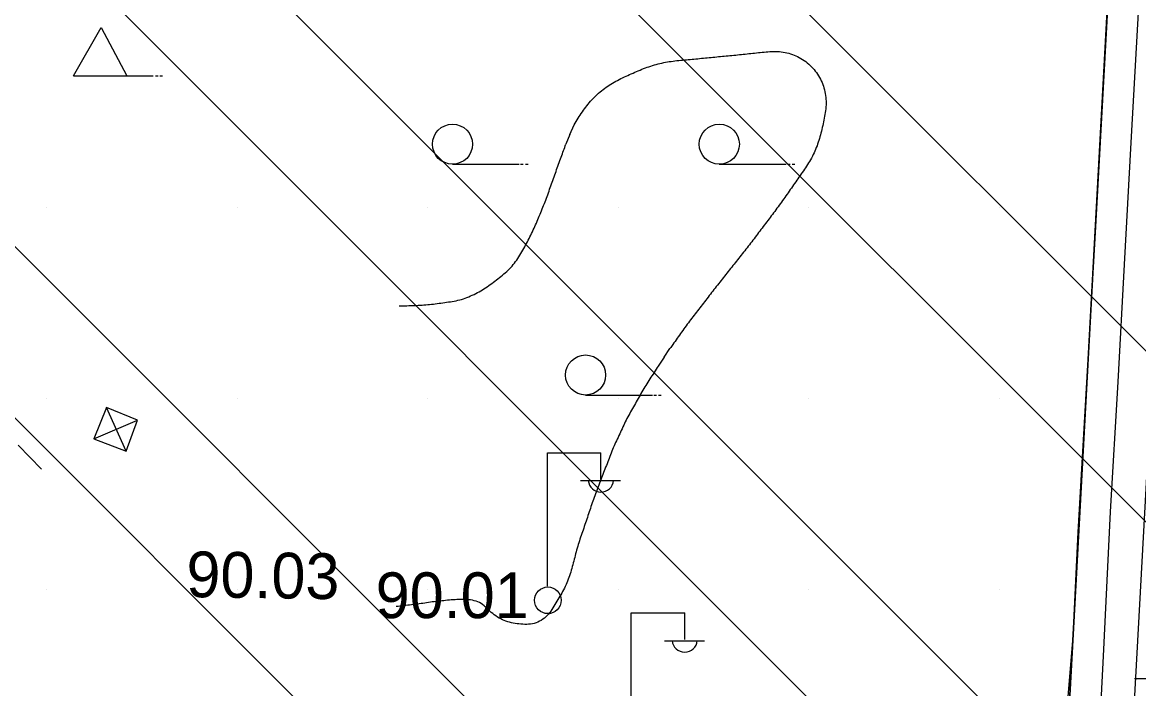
# Model space of a CAD drawing. Extents: x 417995 to 421451, y 4454518 to 4458015.
# Drawn here: x 420724.8 to 420871.3, y 4455136.5 to 4455223.9 of the extents above; entities that cross this region are included whole.
import ezdxf

# ---------------------------------------------------------------- set-up
doc = ezdxf.new("R2010")
doc.units = 0
for name, color, linetype in [('0_PLAN_ONAMA_İLAVE_SINIRI', 7, 'Continuous'), ('ADAKENARI', 7, 'Continuous'), ('B_Sundurma', 7, 'Continuous'), ('Egri_1m', 7, 'Continuous'), ('PL_KAMU_HİZMET_ALANI', 7, 'Continuous'), ('S_Cad_Sok_Lambasi', 7, 'Continuous'), ('S_Elektrik_Diregi', 7, 'Continuous'), ('S_Karisik_O', 7, 'Continuous'), ('S_Y_Doken_Agac_Grup', 7, 'Continuous'), ('Sinir_Duvar_tek_tarafa_ait', 7, 'Continuous'), ('Sinir_Tel_bir_taraf', 7, 'Continuous'), ('SN_TR_SIVILASMA', 7, 'Continuous'), ('TRFAT_KHA', 7, 'Continuous'), ('Y_Kot_Noktasi', 7, 'Continuous'), ('Yol_Sose', 7, 'Continuous'), ('Yol_Toprak_Kesik', 7, 'Continuous')]:
    doc.layers.add(name, color=color, linetype=linetype)

msp = doc.modelspace()

# ---------------------------------------------------------------- linework, layer by layer
at = {"layer": '0_PLAN_ONAMA_İLAVE_SINIRI'}
msp.add_line((420870.42, 4455129.31), (420876.65, 4455243.37), dxfattribs=at)
at = {"layer": 'ADAKENARI'}
msp.add_line((420878.18, 4455427.47), (420861.99, 4455130.83), dxfattribs=at)
at = {"layer": 'B_Sundurma'}
for p, q in [((420738.43, 4455167.7), (420735.87, 4455173.39)), ((420734.19, 4455169.31), (420739.95, 4455171.74))]:
    msp.add_line(p, q, dxfattribs=at)
msp.add_lwpolyline([(420734.19, 4455169.31), (420738.43, 4455167.7), (420739.95, 4455171.74), (420735.87, 4455173.39)], close=True, dxfattribs=at)
at = {"layer": 'Egri_1m'}
for p, q in [((420796.64, 4455209.24), (420797.24, 4455210.49)), ((420796.64, 4455209.24), (420796.13, 4455207.95)), ((420809.01, 4455180.01), (420809.79, 4455181.16)), ((420809.01, 4455180.01), (420808.24, 4455178.85))]:
    msp.add_line(p, q, dxfattribs=at)
for points in [[(420797.24, 4455210.49), (420798.3, 4455212.19), (420799.54, 4455213.76), (420801.01, 4455215.11), (420802.69, 4455216.2), (420804.49, 4455217.08), (420806.33, 4455217.86), (420808.23, 4455218.48), (420810.2, 4455218.85), (420812.19, 4455219.04), (420814.18, 4455219.24), (420816.17, 4455219.43), (420818.16, 4455219.62), (420820.15, 4455219.83), (420822.14, 4455220.03), (420824.14, 4455220.09), (420826.08, 4455219.64), (420827.8, 4455218.62), (420829.15, 4455217.14), (420829.99, 4455215.32), (420830.27, 4455213.34), (420830.03, 4455211.36), (420829.59, 4455209.41), (420828.99, 4455207.5), (420828.11, 4455205.7), (420827, 4455204.04), (420825.86, 4455202.4), (420824.71, 4455200.76), (420823.53, 4455199.14), (420822.33, 4455197.55), (420821.12, 4455195.95), (420819.9, 4455194.36), (420818.66, 4455192.8), (420817.42, 4455191.23), (420816.18, 4455189.66), (420814.95, 4455188.08), (420813.72, 4455186.5), (420812.5, 4455184.92), (420811.32, 4455183.31), (420810.16, 4455181.68), (420809.79, 4455181.16)], [(420774.26, 4455186.75), (420776.26, 4455186.79), (420778.26, 4455186.93), (420780.24, 4455187.18), (420782.21, 4455187.53), (420784.08, 4455188.25), (420785.81, 4455189.25), (420787.41, 4455190.45), (420788.91, 4455191.77), (420790.1, 4455193.38), (420791.08, 4455195.13), (420791.96, 4455196.92), (420792.74, 4455198.76), (420793.49, 4455200.62), (420794.17, 4455202.5), (420794.84, 4455204.38), (420795.52, 4455206.26), (420796.13, 4455207.95)], [(420808.24, 4455178.85), (420807.16, 4455177.16), (420806.11, 4455175.46), (420805.13, 4455173.72), (420804.15, 4455171.98), (420803.3, 4455170.17), (420802.45, 4455168.36), (420801.71, 4455166.5), (420800.99, 4455164.63), (420800.27, 4455162.77), (420799.59, 4455160.89), (420798.95, 4455158.99), (420798.31, 4455157.1), (420797.68, 4455155.2), (420797.17, 4455153.26), (420796.61, 4455151.35), (420795.83, 4455149.5), (420794.8, 4455147.79), (420793.7, 4455146.12), (420791.98, 4455145.09), (420789.98, 4455145.02), (420788.03, 4455145.46), (420786.35, 4455146.54), (420784.8, 4455147.81), (420782.85, 4455148.22), (420780.85, 4455148.14), (420778.86, 4455147.93), (420776.88, 4455147.65), (420774.89, 4455147.41), (420773.85, 4455147.3)]]:
    msp.add_spline(points, degree=3, dxfattribs=at)
at = {"layer": 'PL_KAMU_HİZMET_ALANI'}
msp.add_lwpolyline([(420705.27, 4455005.33), (420707.29, 4455006.2), (420751.48, 4455032.99), (420769.07, 4455051.2), (420804.89, 4455072.7), (420840.78, 4455094.99), (420847.65, 4455100.22), (420853.39, 4455106.67), (420857.79, 4455114.1), (420861.99, 4455130.83), (420878.18, 4455427.47), (420710.4, 4455437.34), (420545.42, 4455447.04), (420544.85, 4455437.97), (420540.37, 4455429.06), (420482.57, 4455314.58), (420453.85, 4455245.63), (420452.99, 4455236.3), (420611.77, 4455234.39), (420610.24, 4455191.26), (420608.01, 4455006.36)], dxfattribs=at)
at = {"layer": 'S_Cad_Sok_Lambasi'}
msp.add_line((420870.74, 4455137.86), (420877.74, 4455137.86), dxfattribs=at)
at = {"layer": 'S_Elektrik_Diregi'}
for p, q in [((420793.73, 4455149.96), (420793.73, 4455167.46)), ((420793.73, 4455167.46), (420800.73, 4455167.46)), ((420800.73, 4455163.96), (420800.73, 4455167.46)), ((420798.07, 4455163.82), (420803.32, 4455163.82)), ((420804.72, 4455128.96), (420804.72, 4455146.46)), ((420804.72, 4455146.46), (420811.72, 4455146.46)), ((420811.72, 4455142.96), (420811.72, 4455146.46)), ((420809.06, 4455142.82), (420814.31, 4455142.82))]:
    msp.add_line(p, q, dxfattribs=at)
msp.add_circle((420793.77, 4455148.12), 1.75, dxfattribs=at)
for centre in [(420800.73, 4455163.97), (420811.72, 4455142.97)]:
    msp.add_arc(centre, 1.66, 184.8384, 355.1464, dxfattribs=at)
at = {"layer": 'S_Karisik_O'}
for p, q in [((420731.54, 4455216.93), (420735.18, 4455223.27)), ((420735.18, 4455223.27), (420738.54, 4455216.93)), ((420731.54, 4455216.93), (420738.54, 4455216.93)), ((420738.54, 4455216.93), (420742, 4455216.93)), ((420742.28, 4455216.93), (420742.63, 4455216.93)), ((420742.88, 4455216.93), (420743.23, 4455216.93))]:
    msp.add_line(p, q, dxfattribs=at)
at = {"layer": 'S_Y_Doken_Agac_Grup'}
for p, q in [((420781.24, 4455205.31), (420790.02, 4455205.31)), ((420790.2, 4455205.31), (420790.55, 4455205.31)), ((420790.83, 4455205.31), (420791.18, 4455205.31)), ((420816.24, 4455205.31), (420825.02, 4455205.31)), ((420825.2, 4455205.31), (420825.55, 4455205.31)), ((420825.83, 4455205.31), (420826.18, 4455205.31)), ((420798.7, 4455175.04), (420807.49, 4455175.04)), ((420807.66, 4455175.04), (420808.01, 4455175.04)), ((420808.29, 4455175.04), (420808.64, 4455175.04))]:
    msp.add_line(p, q, dxfattribs=at)
for centre in [(420781.26, 4455207.95), (420816.26, 4455207.95), (420798.72, 4455177.67)]:
    msp.add_circle(centre, 2.63, dxfattribs=at)
at = {"layer": 'Sinir_Duvar_tek_tarafa_ait'}
msp.add_lwpolyline([(420862.63, 4455143.38), (420861.63, 4455131.26), (420860.77, 4455123.9), (420859.63, 4455118.63), (420855.79, 4455113.33)], dxfattribs=at)
at = {"layer": 'Sinir_Tel_bir_taraf'}
msp.add_lwpolyline([(420877.69, 4455422.59), (420874.48, 4455361.62), (420873.38, 4455339.86), (420871.2, 4455300.75), (420868.74, 4455253.46), (420865.6, 4455197.12), (420863.31, 4455157.06), (420862.63, 4455143.38)], dxfattribs=at)
at = {"layer": 'SN_TR_SIVILASMA'}
for p, q in [((421051.37, 4455001.68), (420175.05, 4455878)), ((421028.68, 4455001.92), (420190.02, 4455840.58)), ((420983.3, 4455002.39), (420204.76, 4455780.94)), ((420960.61, 4455002.63), (420211.17, 4455752.07)), ((420915.23, 4455003.11), (420224, 4455694.34)), ((420892.54, 4455003.35), (420230.42, 4455665.47))]:
    msp.add_line(p, q, dxfattribs=at)
at = {"layer": 'TRFAT_KHA'}
for p, q in [((420727.99, 4455199.6), (420727.99, 4455199.6)), ((420752.99, 4455199.6), (420752.99, 4455199.6)), ((420777.99, 4455199.6), (420777.99, 4455199.6)), ((420802.99, 4455199.6), (420802.99, 4455199.6)), ((420827.99, 4455199.6), (420827.99, 4455199.6)), ((420852.99, 4455199.6), (420852.99, 4455199.6)), ((420727.99, 4455174.6), (420727.99, 4455174.6)), ((420752.99, 4455174.6), (420752.99, 4455174.6)), ((420777.99, 4455174.6), (420777.99, 4455174.6)), ((420802.99, 4455174.6), (420802.99, 4455174.6)), ((420827.99, 4455174.6), (420827.99, 4455174.6)), ((420852.99, 4455174.6), (420852.99, 4455174.6)), ((420727.99, 4455149.6), (420727.99, 4455149.6)), ((420752.99, 4455149.6), (420752.99, 4455149.6)), ((420777.99, 4455149.6), (420777.99, 4455149.6)), ((420802.99, 4455149.6), (420802.99, 4455149.6)), ((420827.99, 4455149.6), (420827.99, 4455149.6)), ((420852.99, 4455149.6), (420852.99, 4455149.6))]:
    msp.add_line(p, q, dxfattribs=at)
at = {"layer": 'Yol_Sose'}
msp.add_lwpolyline([(420881.33, 4455408.51), (420880.73, 4455395.82), (420879.63, 4455376.88), (420878.64, 4455360.31), (420877.74, 4455344.24), (420876.82, 4455328.41), (420875.88, 4455310.57), (420874.87, 4455290.88), (420873.99, 4455273.77), (420873.04, 4455256.97), (420871.32, 4455226.78), (420870.25, 4455208.16), (420869.36, 4455192.18), (420868.56, 4455176.76), (420867.56, 4455159.73), (420866.61, 4455140.78), (420866.1, 4455130.55), (420865.63, 4455126.67), (420864.86, 4455122.04), (420864, 4455118.32), (420862.95, 4455115.3), (420861.97, 4455113.26)], dxfattribs=at)
at = {"layer": 'Yol_Toprak_Kesik'}
msp.add_lwpolyline([(420727.33, 4455165.3), (420724.29, 4455168.49)], dxfattribs=at)

# ---------------------------------------------------------------- texts
at = {"layer": 'Y_Kot_Noktasi'}
msp.add_text('90.03', height=6, rotation=359.1542, dxfattribs=at).set_placement((420746.31, 4455148.55))
msp.add_text('90.01', height=6, dxfattribs=at).set_placement((420771.18, 4455145.78))

doc.saveas('drawing.dxf')
